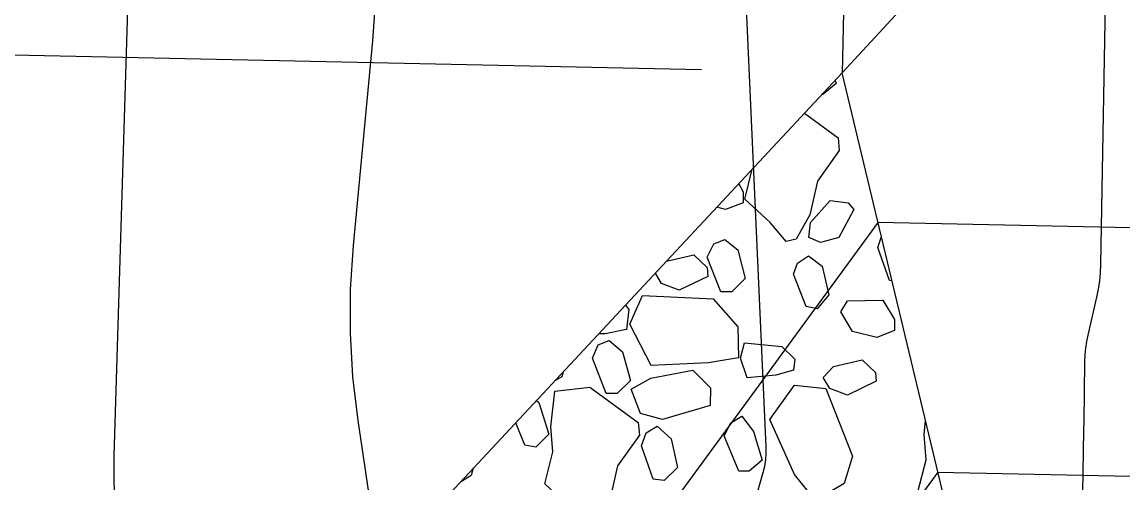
# Model space of a CAD drawing. Extents: x 2384780 to 2405861, y 547869 to 573706.
# Drawn here: x 2395681.19 to 2395709.28, y 553766.07 to 553777.84 of the extents above; entities that cross this region are included whole.
import ezdxf

# ---------------------------------------------------------------- set-up
doc = ezdxf.new("R2010")
doc.units = 0
for name, color, linetype in [('Old_Level_23', 7, 'Continuous'), ('Old_Level_56', 7, 'Continuous'), ('Old_Level_6', 7, 'Continuous'), ('Old_Level_60', 7, 'Continuous'), ('Old_Level_63', 7, 'Continuous')]:
    doc.layers.add(name, color=color, linetype=linetype)

msp = doc.modelspace()

# ---------------------------------------------------------------- linework, layer by layer
at = {"layer": 'Old_Level_23'}
msp.add_line((2395698.5365, 553776.622), (2395659.999, 553777.43475), dxfattribs=at)
at = {"layer": 'Old_Level_56'}
for p, q in [((2395714.17625, 553726.2755), (2395702.1355, 553776.546)), ((2395703.0495, 553772.7305), (2395714.353, 553772.492)), ((2395704.577, 553766.35275), (2395714.32875, 553766.14725))]:
    msp.add_line(p, q, dxfattribs=at)
at = {"layer": 'Old_Level_6'}
for p, q in [((2395711.6968, 554229.78659), (2395702.13538, 553776.5459)), ((2395738.98875, 553816.62325), (2395702.1355, 553776.546)), ((2395684.7385, 553757.90875), (2395702.1355, 553776.546)), ((2395703.0495, 553772.7305), (2395688.6305, 553753.03575)), ((2395704.577, 553766.35275), (2395691.86375, 553748.98775))]:
    msp.add_line(p, q, dxfattribs=at)
for points in [[(2395701.952, 553776.34925), (2395701.975, 553776.2735), (2395701.6365, 553775.99375), (2395701.62, 553775.99375)], [(2395701.17325, 553775.51525), (2395702.0305, 553774.88725), (2395702.057, 553774.5645), (2395701.5015, 553773.78175), (2395701.3015, 553772.917), (2395700.95725, 553772.3035), (2395700.70275, 553772.2405), (2395700.28975, 553772.7225), (2395699.643, 553773.32025), (2395699.837, 553774.08375)], [(2395699.49175, 553773.71375), (2395699.60575, 553773.507), (2395699.60475, 553773.225)], [(2395699.60475, 553773.225), (2395699.1545, 553773.05775), (2395698.931, 553773.113)], [(2395701.27725, 553772.345), (2395701.32625, 553772.7265), (2395701.822, 553773.29), (2395702.28275, 553773.22825), (2395702.4285, 553773.056), (2395702.0425, 553772.3395), (2395701.5785, 553772.215), (2395701.27725, 553772.345)], [(2395699.133, 553772.289), (2395699.469, 553772.025), (2395699.65425, 553771.2935), (2395699.31525, 553770.95775), (2395699.03475, 553770.958), (2395698.68125, 553771.84025), (2395698.852, 553772.178), (2395699.133, 553772.289)], [(2395703.40725, 553771.2365), (2395703.339, 553771.24575), (2395703.042, 553772.091), (2395703.136, 553772.36925)], [(2395697.64625, 553771.7365), (2395698.3475, 553771.89625), (2395698.684, 553771.57575), (2395698.7025, 553771.3505), (2395697.96875, 553770.997), (2395697.52, 553771.16825), (2395697.36225, 553771.4325)], [(2395701.26975, 553771.8725), (2395701.6245, 553771.6085), (2395701.79025, 553770.877), (2395701.4895, 553770.52175), (2395701.20825, 553770.5795), (2395700.8925, 553771.40525), (2395700.9875, 553771.68575), (2395701.26975, 553771.8725)], [(2395699.485, 553769.27375), (2395698.7155, 553769.146), (2395697.25275, 553769.076), (2395696.713, 553770.12775), (2395697.03425, 553770.858), (2395698.83425, 553770.77625), (2395699.469, 553770.06175), (2395699.485, 553769.27375)], [(2395696.59625, 553770.612), (2395696.6845, 553770.49975), (2395696.62625, 553769.9935)], [(2395703.4655, 553769.97125), (2395703.015, 553769.7855), (2395702.39675, 553769.93825), (2395702.09825, 553770.4455), (2395702.268, 553770.72575), (2395703.169, 553770.741), (2395703.4665, 553770.25225), (2395703.4655, 553769.97125)], [(2395696.62625, 553769.9935), (2395696.08225, 553769.8835), (2395695.91375, 553769.88075)], [(2395696.18475, 553769.70975), (2395696.522, 553769.4275), (2395696.7255, 553768.69475), (2395696.3865, 553768.359), (2395696.10525, 553768.36), (2395695.7525, 553769.261), (2395695.90375, 553769.5985), (2395696.18475, 553769.70975)], [(2395700.887, 553768.958), (2395700.437, 553768.82825), (2395699.7055, 553768.756), (2395699.53825, 553769.263), (2395699.63325, 553769.6565), (2395700.58875, 553769.55925), (2395700.92525, 553769.23925), (2395700.887, 553768.958)], [(2395701.64975, 553768.76975), (2395701.91325, 553769.05025), (2395702.64525, 553769.2165), (2395702.98175, 553768.89625), (2395702.999, 553768.671), (2395702.2665, 553768.317), (2395701.8175, 553768.48775), (2395701.64975, 553768.76975)], [(2395695.00825, 553768.9105), (2395694.97075, 553768.787), (2395694.7965, 553768.684)], [(2395696.741, 553768.46975), (2395697.24925, 553768.749), (2395698.318, 553768.95225), (2395698.76675, 553768.5005), (2395698.76475, 553768.04975), (2395697.54525, 553767.6985), (2395696.983, 553767.85025), (2395696.741, 553768.46975)], [(2395701.4545, 553765.63), (2395700.916, 553766.29125), (2395700.2835, 553767.697), (2395700.91075, 553768.5715), (2395701.711, 553768.483), (2395702.39475, 553766.762), (2395702.183, 553766.06175), (2395701.4545, 553765.63)], [(2395695.6915, 553768.52025), (2395696.926, 553767.616), (2395696.953, 553767.2935), (2395696.397, 553766.5105), (2395696.197, 553765.646), (2395695.85275, 553765.032), (2395695.59825, 553764.96925), (2395695.18525, 553765.45125), (2395694.5385, 553766.04925), (2395694.74625, 553766.86675), (2395694.6935, 553767.51175), (2395694.79375, 553768.42075), (2395695.6915, 553768.52025)], [(2395694.32675, 553768.1805), (2395694.38475, 553768.12975), (2395694.64425, 553767.32225), (2395694.306, 553766.98675), (2395694.02475, 553767.0435), (2395693.7965, 553767.6125)], [(2395699.57, 553767.7815), (2395699.8685, 553767.387), (2395700.09175, 553766.655), (2395699.753, 553766.375), (2395699.48975, 553766.37575), (2395699.11825, 553767.277), (2395699.28875, 553767.614), (2395699.57, 553767.7815)], [(2395697.40725, 553767.5255), (2395697.7625, 553767.2055), (2395697.92825, 553766.47275), (2395697.5895, 553766.13725), (2395697.30825, 553766.1755), (2395697.01125, 553767.02025), (2395697.125, 553767.35775), (2395697.40725, 553767.5255)], [(2395704.8905, 553765.04375), (2395704.7135, 553765.25025), (2395704.06675, 553765.84825), (2395704.2745, 553766.66575), (2395704.22175, 553767.31075), (2395704.2615, 553767.67025)], [(2395692.71175, 553766.45025), (2395692.655, 553766.26275), (2395692.39, 553766.10575)]]:
    msp.add_lwpolyline(points, dxfattribs=at)
at = {"layer": 'Old_Level_60'}
for points in [[(2395683.54625, 553765.89925), (2395683.53975, 553766.1175), (2395683.537, 553766.33575), (2395683.538, 553766.554), (2395683.54275, 553766.77225), (2395684.30625, 553791.7995)], [(2395699.43775, 553760.487), (2395699.71275, 553763.831), (2395699.72725, 553764.007), (2395699.74175, 553764.183), (2395699.75625, 553764.359), (2395699.77075, 553764.53475), (2395699.818, 553765.10975), (2395699.831, 553765.23225), (2395699.85, 553765.354), (2395699.87475, 553765.4745), (2395699.90525, 553765.594), (2395700.1165, 553766.34425), (2395700.15525, 553766.50575), (2395700.1805, 553766.669), (2395700.19275, 553766.8335), (2395700.192, 553766.9995), (2395699.3115, 553786.54575)], [(2395708.26525, 553765.2975), (2395708.3035, 553767.41275), (2395708.30775, 553767.65575), (2395708.312, 553767.899), (2395708.31575, 553768.14225), (2395708.31925, 553768.3855), (2395708.3305, 553769.18), (2395708.3375, 553769.3495), (2395708.35325, 553769.51825), (2395708.378, 553769.68575), (2395708.412, 553769.85225), (2395708.6345, 553770.817), (2395708.67675, 553771.02425), (2395708.708, 553771.233), (2395708.728, 553771.44325), (2395708.73725, 553771.65475), (2395708.9625, 553784.545)], [(2395690.2475, 553778.963), (2395690.13675, 553777.3635), (2395689.64225, 553772.137), (2395689.57025, 553771.018), (2395689.566, 553769.90075), (2395689.62975, 553768.78525), (2395689.76125, 553767.67175), (2395691.17, 553758.193), (2395691.4205, 553756.15925), (2395691.5685, 553754.121), (2395691.614, 553752.0775), (2395691.557, 553750.0295), (2395691.0065, 553739.61975)]]:
    msp.add_lwpolyline(points, dxfattribs=at)
at = {"layer": 'Old_Level_63'}
msp.add_ellipse((2395727.45003, 554021.05834), major_axis=(15.71221, 376.73026), ratio=0.59897866, dxfattribs=at)

doc.saveas('drawing.dxf')
